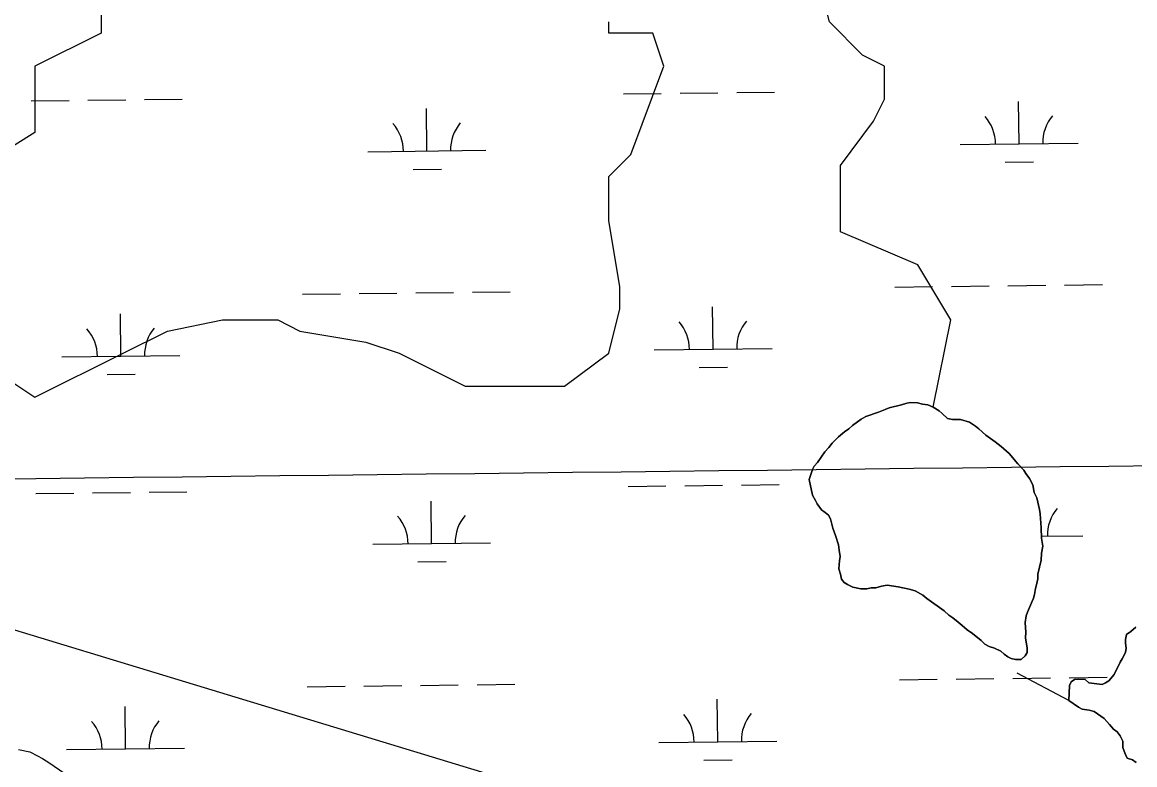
# Model space of a CAD drawing. Extents: x 3694830 to 3732949, y 415201 to 440970.
# Drawn here: x 3700143 to 3701086, y 432509 to 433138 of the extents above; entities that cross this region are included whole.
import ezdxf

# ---------------------------------------------------------------- set-up
doc = ezdxf.new("R2010")
doc.units = 0
for name, color, linetype in [('V-GRID-MAJR', 7, 'Continuous'), ('V-SITE-VEGE', 7, 'Continuous'), ('V-TOPO-SHOR', 7, 'Continuous'), ('V-WETL-SWMP', 7, 'Continuous')]:
    doc.layers.add(name, color=color, linetype=linetype)

msp = doc.modelspace()

# ---------------------------------------------------------------- linework, layer by layer
at = {"layer": 'V-GRID-MAJR'}
msp.add_spline([(3698914.333, 432737.11), (3704206.2600000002, 432798.304), (3709498.1780000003, 432860.268), (3714790.0870000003, 432923.001), (3720081.987, 432986.504), (3725373.878, 433050.776), (3730665.759, 433115.819), (3730665.7600000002, 433115.819)], degree=3, dxfattribs=at)
at = {"layer": 'V-SITE-VEGE'}
msp.add_lwpolyline([(3700139.958, 432521.635), (3700149.413, 432519.904), (3700156.157, 432516.496), (3700160.202, 432514.114), (3700166.606, 432510.031), (3700178.401, 432501.867), (3700180.42, 432500.172), (3700183.457, 432499.146), (3700188.522, 432497.771), (3700194.602, 432497.407), (3700200.007, 432496.708), (3700203.048, 432496.694), (3700213.184, 432495.97500000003), (3700220.278, 432495.609), (3700223.659, 432495.592), (3700228.72, 432493.882), (3700231.423, 432493.532), (3700234.805, 432493.856), (3700243.259, 432495.172)], dxfattribs=at)
at = {"layer": 'V-TOPO-SHOR'}
msp.add_line((3701030.231, 432563.254), (3700986.2515308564, 432586.4037204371), dxfattribs=at)
for points in [[(3700915.182, 432811.906), (3700930.137317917, 432885.6795227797), (3700902.080211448, 432932.4413668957), (3700836.613629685, 432960.4984733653), (3700836.613629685, 432988.55557983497), (3700836.613629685, 433016.61268630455), (3700864.6707361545, 433054.02216159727), (3700874.023104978, 433072.72689924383), (3700874.023104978, 433100.7840057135), (3700855.3183673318, 433110.1363745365), (3700827.2612608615, 433138.19348100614), (3700817.9088920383, 433175.6029562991), (3700808.89, 433192.115)], [(3700210.00491853, 433147.54584982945), (3700210.00491853, 433128.8411121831), (3700153.890705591, 433100.7840057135), (3700153.890705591, 433063.3745304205), (3700153.890705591, 433044.6697927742), (3700079.071755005, 432997.9079486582), (3700051.0146485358, 432941.793735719), (3700051.0146485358, 432904.38426042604), (3700041.662279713, 432866.97478513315), (3700022.9575420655, 432838.9176786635), (3700013.6051732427, 432764.0987280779), (3700013.6051732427, 432745.39399043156), (3700013.6051732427, 432717.3368839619), (3700004.2528044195, 432689.2797774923)], [(3700125.8335991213, 432838.9176786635), (3700153.890705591, 432820.2129410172), (3700228.7096561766, 432857.62241631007), (3700266.119131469, 432876.3271539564), (3700312.8809755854, 432885.6795227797), (3700359.642819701, 432885.6795227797), (3700378.3475573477, 432876.3271539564), (3700434.4617702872, 432866.97478513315), (3700462.5188767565, 432857.62241631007), (3700499.92835205, 432838.9176786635), (3700518.633089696, 432829.56530984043), (3700565.3949338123, 432829.56530984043), (3700565.3949338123, 432829.56530984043), (3700602.804409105, 432829.56530984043), (3700640.2138843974, 432857.62241631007), (3700649.5662532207, 432895.0318916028), (3700649.5662532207, 432913.73662924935), (3700640.2138843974, 432969.8508421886), (3700640.2138843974, 433007.2603174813), (3700658.9186220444, 433025.9650551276), (3700686.9757285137, 433100.7840057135), (3700677.623359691, 433128.8411121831), (3700640.2138843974, 433128.8411121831), (3700640.2138843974, 433138.19348100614)], [(3700839.96, 432790.826), (3700834.934, 432786.75), (3700829.447, 432781.309), (3700826.699, 432777.678), (3700823.4960000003, 432774.049), (3700817.083, 432764.97000000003), (3700814.3370000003, 432761.794), (3700812.96, 432759.068), (3700810.191, 432750.428), (3700812.866, 432737.212), (3700815.579, 432732.647), (3700816.933, 432729.909), (3700820.554, 432724.885), (3700823.7320000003, 432722.59500000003), (3700826.454, 432720.306), (3700828.262, 432717.11100000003), (3700830.0500000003, 432709.363), (3700831.403, 432706.169), (3700832.3000000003, 432702.978), (3700834.9990000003, 432695.226), (3700835.434, 432690.67100000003), (3700836.322, 432685.20300000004), (3700835.8510000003, 432681.56200000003), (3700835.366, 432674.734), (3700836.713, 432670.175), (3700837.606, 432666.07300000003), (3700839.8710000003, 432663.331), (3700842.595, 432661.498), (3700847.139, 432659.202), (3700853.963, 432657.80700000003), (3700858.972, 432657.786), (3700862.6180000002, 432658.681), (3700866.716, 432658.663), (3700871.275, 432660.01), (3700876.288, 432660.89900000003), (3700885.389, 432659.494), (3700894.943, 432657.632), (3700899.946, 432656.244), (3700906.305, 432652.575), (3700909.936, 432649.827), (3700924.4620000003, 432639.292), (3700928.544, 432635.632), (3700931.722, 432633.342), (3700936.2600000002, 432629.679), (3700939.8910000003, 432626.93200000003), (3700943.973, 432623.272), (3700948.5130000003, 432620.065), (3700955.773, 432614.115), (3700958.947, 432610.914), (3700962.5810000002, 432609.077), (3700967.129, 432607.691), (3700972.5810000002, 432604.936), (3700975.3030000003, 432602.648), (3700978.481, 432600.357), (3700981.207, 432598.98), (3700984.846, 432598.053), (3700989.855, 432598.032), (3700993.056, 432601.206), (3700994.889, 432603.93), (3700994.904, 432607.57300000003), (3700993.575, 432616.23), (3700993.597, 432621.238), (3700993.176, 432629.436), (3700994.11, 432634.896), (3700995.035, 432638.08), (3701000.094, 432649.897), (3701001.018, 432653.081), (3701001.95, 432658.085), (3701002.8740000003, 432661.26900000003), (3701003.806, 432666.27400000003), (3701003.824, 432670.37200000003), (3701006.6070000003, 432682.19800000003), (3701007.0870000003, 432688.116), (3701008.023, 432694.031), (3701007.142, 432700.865), (3701006.723, 432709.518), (3701005.863, 432721.36100000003), (3701005.423, 432725.006), (3701003.19, 432735.033), (3701000.932, 432739.596), (3700999.594, 432745.976), (3700996.8850000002, 432751.452), (3700993.715, 432755.563), (3700991.9050000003, 432758.303), (3700986.92, 432763.789), (3700979.6720000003, 432772.471), (3700972.867, 432778.42), (3700967.876, 432782.539), (3700959.703, 432788.038), (3700953.807, 432793.527), (3700951.085, 432795.816), (3700946.09, 432799.02400000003), (3700938.359, 432801.33400000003), (3700931.529, 432801.363), (3700927.435, 432802.291), (3700922.899, 432806.409), (3700920.177, 432808.697), (3700915.182, 432811.906), (3700910.636, 432813.74700000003), (3700906.085, 432814.222), (3700901.9930000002, 432815.605)], [(3700901.9930000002, 432815.605), (3700896.073, 432815.63), (3700892.884, 432815.189), (3700888.325, 432813.842), (3700877.841, 432811.155), (3700874.647, 432809.802), (3700868.718, 432807.55100000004), (3700858.23, 432803.95300000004), (3700854.122, 432801.694), (3700846.8140000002, 432796.261), (3700843.615, 432793.543), (3700839.96, 432790.826)], [(3699611.4533138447, 432782.80346572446), (3700780.4994167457, 432427.41345044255), (3701921.4884131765, 432062.6710663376), (3702145.9452649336, 431978.4997469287), (3702183.3547402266, 431959.7950092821), (3702270.404, 431945.761)], [(3701086.9590000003, 432625.393), (3701082.846, 432621.768), (3701079.191, 432619.05100000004), (3701078.2630000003, 432614.957), (3701078.25, 432611.77), (3701078.687, 432607.67), (3701078.216, 432604.029), (3701075.461, 432598.577), (3701073.628, 432595.853), (3701068.575, 432585.401), (3701063.998, 432579.957), (3701061.258, 432578.147), (3701058.52, 432576.793), (3701047.143, 432578.208), (3701043.967, 432580.95300000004), (3701038.505, 432581.43200000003), (3701034.861, 432580.992), (3701032.1210000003, 432579.18200000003), (3701030.741, 432576.001), (3701030.231, 432563.254), (3701038.404, 432557.755), (3701041.5840000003, 432555.92), (3701047.4990000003, 432554.984), (3701051.593, 432554.055), (3701060.219, 432548.099), (3701064.751, 432543.071), (3701067.921, 432538.95900000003), (3701071.099, 432536.669), (3701073.8170000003, 432533.47000000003), (3701076.074, 432528.907), (3701076.051, 432523.443), (3701076.948, 432520.25200000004), (3701078.302, 432517.514), (3701079.6550000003, 432514.321), (3701084.202, 432512.935), (3701087.38, 432510.645)]]:
    msp.add_lwpolyline(points, dxfattribs=at)
at = {"layer": 'V-WETL-SWMP'}
for p, q in [((3700150.780327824, 433071.31796412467), (3700182.7780519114, 433071.69960951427)), ((3700198.776913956, 433071.89043220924), (3700230.7746380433, 433072.27207759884)), ((3700246.7735000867, 433072.4629002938), (3700278.7712241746, 433072.8445456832)), ((3700652.652630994, 433077.30392894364), (3700684.6503550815, 433077.6855743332)), ((3700700.6492171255, 433077.8763970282), (3700732.6469412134, 433078.25804241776)), ((3700748.645803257, 433078.4488651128), (3700780.643527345, 433078.8305105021)), ((3700988.0265597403, 433034.87072080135), (3700987.5972086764, 433070.86816040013)), ((3700486.15425657, 433028.88475598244), (3700485.7249055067, 433064.8821955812)), ((3700938.0301158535, 433034.2743998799), (3701038.023003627, 433035.4670417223)), ((3700436.1578126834, 433028.288435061), (3700536.1507004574, 433029.48107690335)), ((3700976.2114497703, 433019.2977012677), (3701000.2097428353, 433019.58393531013)), ((3700474.3391465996, 433013.3117364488), (3700498.3374396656, 433013.59797049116)), ((3700882.622175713, 432913.53399427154), (3700914.619899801, 432913.9156396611)), ((3700930.618761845, 432914.1064623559), (3700962.6164859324, 432914.48810774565)), ((3700978.615347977, 432914.67893044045), (3701010.6130720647, 432915.06057583)), ((3701026.6119341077, 432915.2513985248), (3701058.6096581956, 432915.63304391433)), ((3700380.7498725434, 432907.54802945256), (3700412.7475966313, 432907.9296748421)), ((3700428.746458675, 432908.1204975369), (3700460.7441827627, 432908.5021429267)), ((3700476.7430448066, 432908.6929656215), (3700508.740768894, 432909.074611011)), ((3700524.739630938, 432909.2654337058), (3700556.737355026, 432909.64707909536)), ((3700728.646340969, 432860.95187428), (3700728.2169899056, 432896.9493138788)), ((3700226.774037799, 432854.965909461), (3700226.344686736, 432890.9633490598)), ((3700176.777593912, 432854.3695885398), (3700276.7704816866, 432855.56223038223)), ((3700678.649897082, 432860.3555533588), (3700778.6427848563, 432861.54819520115)), ((3700716.831230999, 432845.37885474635), (3700740.829524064, 432845.665088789)), ((3700214.958927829, 432839.3928899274), (3700238.9572208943, 432839.67912397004)), ((3700656.6202522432, 432744.65258954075), (3700688.617976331, 432745.0342349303)), ((3700704.616838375, 432745.2250576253), (3700736.614562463, 432745.60670301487)), ((3700752.613424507, 432745.7975257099), (3700784.6111485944, 432746.1791710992)), ((3700154.7479490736, 432738.6666247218), (3700186.7456731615, 432739.0482701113)), ((3700202.744535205, 432739.23909280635), (3700234.742259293, 432739.6207381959)), ((3700250.741121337, 432739.8115608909), (3700282.7388454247, 432740.19320628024)), ((3700490.1218778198, 432696.2334165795), (3700489.6925267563, 432732.23085617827)), ((3701007.0677117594, 432702.39916742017), (3701041.990624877, 432702.8157023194)), ((3700440.125433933, 432695.63709565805), (3700540.118321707, 432696.82973750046)), ((3700478.3067678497, 432680.66039704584), (3700502.305060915, 432680.94663108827)), ((3700886.5897969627, 432580.8826548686), (3700918.5875210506, 432581.2643002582)), ((3700934.586383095, 432581.45512295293), (3700966.5841071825, 432581.83676834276)), ((3700982.582969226, 432582.0275910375), (3701014.580693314, 432582.4092364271)), ((3701030.579555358, 432582.60005912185), (3701062.5772794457, 432582.9817045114)), ((3700384.7174937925, 432574.8966900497), (3700416.7152178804, 432575.2783354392)), ((3700432.714079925, 432575.469158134), (3700464.7118040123, 432575.8508035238)), ((3700480.7106660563, 432576.0416262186), (3700512.708390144, 432576.42327160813)), ((3700528.7072521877, 432576.6140943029), (3700560.7049762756, 432576.9957396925)), ((3700732.613962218, 432528.30053487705), (3700732.1846111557, 432564.2979744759)), ((3700230.7416590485, 432522.31457005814), (3700230.3123079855, 432558.3120096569)), ((3700682.6175183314, 432527.7042139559), (3700782.610406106, 432528.89685579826)), ((3700180.7452151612, 432521.71824913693), (3700280.7381029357, 432522.9108909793)), ((3700720.798852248, 432512.72751534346), (3700744.7971453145, 432513.01374938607))]:
    msp.add_line(p, q, dxfattribs=at)
for points in [[(3700839.9600000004, 432790.826), (3700843.615, 432793.54300000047), (3700846.8140000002, 432796.261), (3700854.122, 432801.694), (3700858.23, 432803.9530000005), (3700868.718, 432807.55100000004), (3700874.6469999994, 432809.802), (3700877.8409999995, 432811.1550000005), (3700888.3249999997, 432813.842), (3700892.884, 432815.189), (3700896.073, 432815.63000000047), (3700901.9930000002, 432815.605), (3700906.0849999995, 432814.222), (3700910.6359999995, 432813.74700000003), (3700915.182, 432811.906), (3700920.1769999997, 432808.697000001), (3700922.899, 432806.409), (3700927.435, 432802.291), (3700931.529, 432801.363), (3700938.359, 432801.33400000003), (3700946.090000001, 432799.0240000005), (3700951.085, 432795.816), (3700953.807, 432793.527), (3700959.7029999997, 432788.03800000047), (3700967.8759999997, 432782.5390000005), (3700972.8669999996, 432778.42), (3700979.672, 432772.4710000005), (3700986.9199999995, 432763.7890000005), (3700991.9050000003, 432758.3030000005), (3700993.7149999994, 432755.563), (3700996.8850000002, 432751.4520000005), (3700999.594, 432745.976), (3701000.932, 432739.596), (3701003.1899999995, 432735.033), (3701005.423, 432725.006), (3701005.8629999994, 432721.3610000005), (3701006.723, 432709.518), (3701007.142, 432700.8650000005), (3701008.0229999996, 432694.031), (3701007.0870000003, 432688.1160000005), (3701006.6070000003, 432682.19800000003), (3701003.824, 432670.3720000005), (3701003.806, 432666.2740000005), (3701002.8740000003, 432661.26900000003), (3701001.95, 432658.0850000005), (3701001.0179999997, 432653.081), (3701000.0939999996, 432649.89700000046), (3700995.034999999, 432638.0800000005), (3700994.11, 432634.8960000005), (3700993.1760000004, 432629.4360000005), (3700993.597, 432621.238), (3700993.575, 432616.2300000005), (3700994.904, 432607.57300000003), (3700994.8889999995, 432603.93000000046), (3700993.056, 432601.2060000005), (3700989.855, 432598.0320000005), (3700984.845999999, 432598.0530000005), (3700981.207, 432598.9800000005), (3700978.4809999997, 432600.357), (3700975.3030000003, 432602.6480000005), (3700972.5810000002, 432604.9359999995), (3700967.129, 432607.69100000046), (3700962.5810000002, 432609.077), (3700958.947, 432610.9140000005), (3700955.773, 432614.115), (3700948.513, 432620.065), (3700943.9729999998, 432623.272), (3700939.891, 432626.9319999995), (3700936.2600000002, 432629.67899999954), (3700931.722, 432633.34200000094), (3700928.5439999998, 432635.6320000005), (3700924.4620000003, 432639.2920000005), (3700909.9359999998, 432649.8270000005), (3700906.305, 432652.5750000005), (3700899.946, 432656.244), (3700894.943, 432657.632), (3700885.389, 432659.494), (3700876.288, 432660.89900000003), (3700871.275, 432660.01), (3700866.7159999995, 432658.66300000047), (3700862.6180000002, 432658.6810000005), (3700858.9719999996, 432657.78600000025), (3700853.963, 432657.80700000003), (3700847.1389999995, 432659.202), (3700842.595, 432661.498), (3700839.871, 432663.3310000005), (3700837.606, 432666.0729999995), (3700836.713, 432670.1750000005), (3700835.366, 432674.73400000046), (3700835.851, 432681.56200000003), (3700836.3219999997, 432685.20300000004), (3700835.4339999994, 432690.67100000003), (3700834.9990000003, 432695.2260000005), (3700832.3000000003, 432702.978), (3700831.4029999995, 432706.169), (3700830.05, 432709.363), (3700828.2619999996, 432717.11100000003), (3700826.4539999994, 432720.306), (3700823.7320000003, 432722.5950000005), (3700820.554, 432724.8850000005), (3700816.933, 432729.909), (3700815.579, 432732.647), (3700812.866, 432737.212), (3700810.1910000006, 432750.428), (3700812.96, 432759.068), (3700814.3370000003, 432761.794), (3700817.0829999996, 432764.97000000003), (3700823.4960000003, 432774.049), (3700826.6989999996, 432777.678), (3700829.4469999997, 432781.3090000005), (3700834.934, 432786.75), (3700839.9600000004, 432790.826)], [(3700839.96, 432790.826), (3700834.934, 432786.75), (3700829.447, 432781.309), (3700826.699, 432777.678), (3700823.4960000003, 432774.049), (3700817.083, 432764.97000000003), (3700814.3370000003, 432761.794), (3700812.96, 432759.068), (3700810.191, 432750.428), (3700812.866, 432737.212), (3700815.579, 432732.647), (3700816.933, 432729.909), (3700820.554, 432724.885), (3700823.7320000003, 432722.59500000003), (3700826.454, 432720.306), (3700828.262, 432717.11100000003), (3700830.0500000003, 432709.363), (3700831.403, 432706.169), (3700832.3000000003, 432702.978), (3700834.9990000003, 432695.226), (3700835.434, 432690.67100000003), (3700836.322, 432685.20300000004), (3700835.8510000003, 432681.56200000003), (3700835.366, 432674.734), (3700836.713, 432670.175), (3700837.606, 432666.07300000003), (3700839.8710000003, 432663.331), (3700842.595, 432661.498), (3700847.139, 432659.202), (3700853.963, 432657.80700000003), (3700858.972, 432657.786), (3700862.6180000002, 432658.681), (3700866.716, 432658.663), (3700871.275, 432660.01), (3700876.288, 432660.89900000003), (3700885.389, 432659.494), (3700894.943, 432657.632), (3700899.946, 432656.244), (3700906.305, 432652.575), (3700909.936, 432649.827), (3700924.4620000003, 432639.292), (3700928.544, 432635.632), (3700931.722, 432633.342), (3700936.2600000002, 432629.679), (3700939.8910000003, 432626.93200000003), (3700943.973, 432623.272), (3700948.5130000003, 432620.065), (3700955.773, 432614.115), (3700958.947, 432610.914), (3700962.5810000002, 432609.077), (3700967.129, 432607.691), (3700972.5810000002, 432604.936), (3700975.3030000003, 432602.648), (3700978.481, 432600.357), (3700981.207, 432598.98), (3700984.846, 432598.053), (3700989.855, 432598.032), (3700993.056, 432601.206), (3700994.889, 432603.93), (3700994.904, 432607.57300000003), (3700993.575, 432616.23), (3700993.597, 432621.238), (3700993.176, 432629.436), (3700994.11, 432634.896), (3700995.035, 432638.08), (3701000.094, 432649.897), (3701001.018, 432653.081), (3701001.95, 432658.085), (3701002.8740000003, 432661.26900000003), (3701003.806, 432666.27400000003), (3701003.824, 432670.37200000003), (3701006.6070000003, 432682.19800000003), (3701007.0870000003, 432688.116), (3701008.023, 432694.031), (3701007.142, 432700.865), (3701006.723, 432709.518), (3701005.863, 432721.36100000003), (3701005.423, 432725.006), (3701003.19, 432735.033), (3701000.932, 432739.596), (3700999.594, 432745.976), (3700996.8850000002, 432751.452), (3700993.715, 432755.563), (3700991.9050000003, 432758.303), (3700986.92, 432763.789), (3700979.6720000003, 432772.471), (3700972.867, 432778.42), (3700967.876, 432782.539), (3700959.703, 432788.038), (3700953.807, 432793.527), (3700951.085, 432795.816), (3700946.09, 432799.02400000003), (3700938.359, 432801.33400000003), (3700931.529, 432801.363), (3700927.435, 432802.291), (3700922.899, 432806.409), (3700920.177, 432808.697), (3700915.182, 432811.906), (3700910.636, 432813.74700000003), (3700906.085, 432814.222), (3700901.9930000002, 432815.605)], [(3700901.9930000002, 432815.605), (3700896.073, 432815.63), (3700892.884, 432815.189), (3700888.325, 432813.842), (3700877.841, 432811.155), (3700874.647, 432809.802), (3700868.718, 432807.55100000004), (3700858.23, 432803.95300000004), (3700854.122, 432801.694), (3700846.8140000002, 432796.261), (3700843.615, 432793.543), (3700839.96, 432790.826)], [(3701086.9590000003, 432625.393), (3701082.846, 432621.768), (3701079.191, 432619.05100000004), (3701078.2630000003, 432614.957), (3701078.25, 432611.77), (3701078.687, 432607.67), (3701078.216, 432604.029), (3701075.461, 432598.577), (3701073.628, 432595.853), (3701068.575, 432585.401), (3701063.998, 432579.957), (3701061.258, 432578.147), (3701058.52, 432576.793), (3701047.143, 432578.208), (3701043.967, 432580.95300000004), (3701038.505, 432581.43200000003), (3701034.861, 432580.992), (3701032.1210000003, 432579.18200000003), (3701030.741, 432576.001), (3701030.231, 432563.254), (3701038.404, 432557.755), (3701041.5840000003, 432555.92), (3701047.4990000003, 432554.984), (3701051.593, 432554.055), (3701060.219, 432548.099), (3701064.751, 432543.071), (3701067.921, 432538.95900000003), (3701071.099, 432536.669), (3701073.8170000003, 432533.47000000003), (3701076.074, 432528.907), (3701076.051, 432523.443), (3701076.948, 432520.25200000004), (3701078.302, 432517.514), (3701079.6550000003, 432514.321), (3701084.202, 432512.935), (3701087.38, 432510.645)], [(3701047.4989999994, 432554.984), (3701041.5840000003, 432555.92), (3701038.404, 432557.75499999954), (3701030.231, 432563.254), (3701030.741, 432576.0010000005), (3701032.1210000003, 432579.18200000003), (3701034.8609999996, 432580.9920000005), (3701038.5049999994, 432581.4320000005), (3701043.9669999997, 432580.9530000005), (3701047.1429999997, 432578.208), (3701058.5199999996, 432576.793), (3701061.258, 432578.14700000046), (3701063.9979999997, 432579.957), (3701068.5749999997, 432585.4010000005), (3701073.628, 432595.85300000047), (3701075.461, 432598.577), (3701078.216, 432604.0290000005), (3701078.687, 432607.67), (3701078.2500000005, 432611.7700000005), (3701078.2630000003, 432614.957), (3701079.1909999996, 432619.0510000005), (3701082.8459999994, 432621.768), (3701086.959, 432625.3930000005)], [(3701087.3799999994, 432510.6450000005), (3701084.2019999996, 432512.935), (3701079.655, 432514.321), (3701078.302, 432517.514), (3701076.948, 432520.25200000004), (3701076.051, 432523.4430000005), (3701076.074, 432528.9070000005), (3701073.8170000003, 432533.47000000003), (3701071.099, 432536.66900000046), (3701067.921, 432538.95900000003), (3701064.751, 432543.071), (3701060.219, 432548.099), (3701051.593, 432554.055), (3701047.4989999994, 432554.984)]]:
    msp.add_lwpolyline(points, dxfattribs=at)
for centre, radius, start, end in [((3700430.909586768, 433028.70067502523), 35.24628790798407, 359.9115295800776, 41.45518791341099), ((3700541.3876009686, 433030.0183757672), 35.24628790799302, 139.91152657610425, 181.45518490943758), ((3700932.781889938, 433034.6866398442), 35.24628790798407, 359.9115295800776, 41.45518791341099), ((3701043.2599041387, 433036.0043405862), 35.24628790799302, 139.91152657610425, 181.45518490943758), ((3700673.4016711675, 432860.76779332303), 35.24628790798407, 359.9115295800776, 41.45518791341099), ((3700783.8796853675, 432862.0854940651), 35.24628790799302, 139.91152657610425, 181.45518490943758), ((3700171.5293679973, 432854.7818285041), 35.24628790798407, 359.9115295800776, 41.45518791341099), ((3700282.0073821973, 432856.0995292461), 35.24628790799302, 139.91152657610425, 181.45518490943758), ((3701047.227525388, 432703.3530011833), 35.24628790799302, 139.91152657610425, 181.45518490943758), ((3700434.8772080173, 432696.04933562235), 35.24628790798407, 359.9115295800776, 41.45518791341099), ((3700545.355222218, 432697.36703636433), 35.24628790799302, 139.91152657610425, 181.45518490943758), ((3700787.8473066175, 432529.4341546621), 35.24628790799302, 139.91152657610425, 181.45518490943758), ((3700175.4969892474, 432522.13048910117), 35.24628790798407, 359.9115295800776, 41.45518791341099), ((3700285.9750034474, 432523.4481898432), 35.24628790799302, 139.91152657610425, 181.45518490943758), ((3700677.369292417, 432528.11645392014), 35.24628790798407, 359.9115295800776, 41.45518791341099)]:
    msp.add_arc(centre, radius, start, end, dxfattribs=at)

doc.saveas('drawing.dxf')
